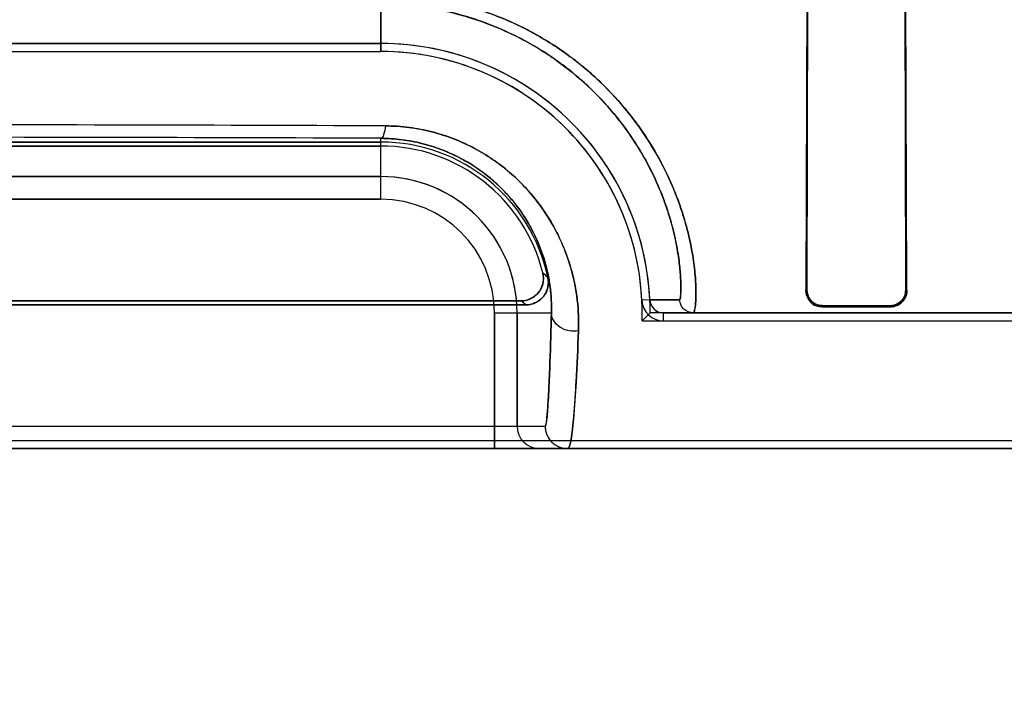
# Model space of a CAD drawing. Header units: millimetres. Extents: x 0 to 297, y 0 to 210.
# Tile 358 of 455: x 242.679 to 242.853, y 157.194 to 157.311. Entities that reach past the tile are written whole.
import ezdxf

# ---------------------------------------------------------------- set-up
doc = ezdxf.new("R2010")
doc.units = ezdxf.units.MM
doc.header["$LTSCALE"] = 16.335
doc.layers.get('0').update_dxf_attribs({"linetype": 'CONTINUOUS'})
for name, color, linetype in [('AXES_REF', 7, 'CONTINUOUS'), ('INTFCLR_1', 7, 'CONTINUOUS'), ('INTFCLR_72935', 7, 'CONTINUOUS')]:
    doc.layers.add(name, color=color, linetype=linetype)

msp = doc.modelspace()

# ---------------------------------------------------------------- linework, layer by layer
at = {"color": 7, "linetype": 'Continuous'}
for radius in [7.756662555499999, 7.756, 7.706331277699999]:
    msp.add_circle((241.4302422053, 154.539298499), radius, dxfattribs=at)
msp.add_arc((241.4302422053, 154.539298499), 7.68, 278.2771290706, 261.7228709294, dxfattribs=at)
at = {"layer": 'AXES_REF', "color": 9, "linetype": 'Continuous'}
msp.add_circle((241.4302422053, 154.539298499), 4.7428614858, dxfattribs=at)
msp.add_arc((241.4302422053, 154.539298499), 7.075609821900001, 94.4118118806, 85.5881881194, dxfattribs=at)
at = {"layer": 'INTFCLR_1', "color": 6, "linetype": 'Continuous'}
for p, q in [((242.8177938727, 157.3392871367), (242.8175802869, 157.2632871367)), ((242.8178851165, 157.3392871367), (242.8177593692, 157.2632871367)), ((242.8352022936, 157.2632871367), (242.8350734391, 157.3392871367)), ((242.8353870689, 157.2632871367), (242.8351668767, 157.3392871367)), ((242.7424658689, 157.306871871), (242.5504658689, 157.306871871)), ((242.5504658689, 157.3054612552), (242.7424658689, 157.3054612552)), ((242.5504658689, 157.2894612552), (242.7424658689, 157.2894612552)), ((242.742465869, 157.2887613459), (242.5504658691, 157.2887613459)), ((242.5257159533, 157.2613976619), (242.7672157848, 157.2613976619)), ((242.7680934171, 157.2606977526), (242.5248383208, 157.2606977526)), ((242.8204658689, 157.2605645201), (242.8324658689, 157.2605436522)), ((242.8204658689, 157.260348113), (242.8324658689, 157.2603223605)), ((242.7923933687, 157.2578765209), (242.9924658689, 157.2578765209)), ((242.983707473, 157.2366977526), (242.3092242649, 157.2366977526))]:
    msp.add_line(p, q, dxfattribs=at)
at = {"layer": 'INTFCLR_1', "color": 9, "linetype": 'Continuous'}
for p, q in [((242.7424658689, 157.3054612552), (242.742465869, 157.3138543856)), ((242.7424658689, 157.2793563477), (242.742465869, 157.2901222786)), ((242.7424658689, 157.2833557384), (242.5504658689, 157.2833557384)), ((242.5504658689, 157.2793563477), (242.7424658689, 157.2793563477)), ((242.8177593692, 157.2632871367), (242.8175802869, 157.2632871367)), ((242.8353870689, 157.2632871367), (242.8352022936, 157.2632871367)), ((242.7899957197, 157.2615719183), (242.7885867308, 157.2615041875)), ((242.7899957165, 157.2615719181), (242.795263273, 157.2615828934)), ((242.7625350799, 157.2592871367), (242.7625350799, 157.2352871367)), ((242.7625350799, 157.2592871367), (242.7725994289, 157.2592871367)), ((242.7665344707, 157.2392871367), (242.7665344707, 157.2592871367)), ((242.7923934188, 157.2578765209), (242.7923933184, 157.2592871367)), ((242.983707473, 157.2592871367), (242.7923933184, 157.2592871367)), ((242.8204658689, 157.260348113), (242.8204658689, 157.2605645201)), ((242.8324658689, 157.2605436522), (242.8324658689, 157.2603223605)), ((242.521444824, 157.2392871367), (242.7714869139, 157.2392871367)), ((242.9837067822, 157.2352871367), (242.3092249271, 157.2352871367))]:
    msp.add_line(p, q, dxfattribs=at)
at = {"layer": 'INTFCLR_1', "color": 6, "linetype": 'Continuous'}
for centre, radius, start, end in [((242.7424658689, 157.2592871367), 0.04758473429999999, 2.752115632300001, 90.00000002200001), ((242.7424658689, 157.2592871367), 0.04617411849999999, 2.7521172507, 89.99999981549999), ((242.7424658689, 157.2592871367), 0.0301741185, 11.8889150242, 89.9999997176), ((242.7424658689, 157.2592871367), 0.0294742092, 13.8352360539, 89.9999998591), ((242.832470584, 157.2632753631), 0.0027317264, 269.9011060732, 0.2469420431), ((242.7923931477, 157.2616873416), 0.0038108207, 182.754767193, 270.0040800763), ((242.7923931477, 157.2616873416), 0.0024002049, 182.7555718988, 270.0040764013)]:
    msp.add_arc(centre, radius, start, end, dxfattribs=at)
at = {"layer": 'INTFCLR_1', "color": 9, "linetype": 'Continuous'}
for centre, radius, start, end in [((242.6463703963, 133.9588947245), 23.3336201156, 89.76206584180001, 90.23746647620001), ((242.6464661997, 133.4044680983), 23.885847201, 89.7697217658, 90.23027982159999), ((242.7424658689, 157.2592871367), 0.0240686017, 0, 89.9999999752), ((242.7424658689, 157.2592871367), 0.0200692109, 359.9999999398, 89.99999975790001), ((242.7194933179, 157.2091255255), 0.0770367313, 47.04018103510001, 47.955946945), ((242.7264491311, 157.2093792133), 0.0660896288, 50.9411472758, 51.9143403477), ((242.7705342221, 157.2392868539), 0.0039997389, 179.995949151, 269.994833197), ((242.7754866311, 157.2392868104), 0.003999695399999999, 179.9953249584, 269.9964844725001)]:
    msp.add_arc(centre, radius, start, end, dxfattribs=at)
for points, knots in [([(242.7976606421, 157.2592871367), (242.7977600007, 157.2592871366), (242.7979223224, 157.259701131), (242.798026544, 157.2603309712), (242.7981357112, 157.2615320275), (242.7981610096, 157.2633824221), (242.7980279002, 157.2660844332), (242.7975784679, 157.2696555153), (242.7968725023, 157.273050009), (242.7960393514, 157.2760640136), (242.7949266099, 157.2794577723), (242.7930721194, 157.2839306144), (242.7909020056, 157.2878975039), (242.789180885, 157.2905763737), (242.7879051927, 157.2924376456), (242.7854392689, 157.2957044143), (242.7822069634, 157.2992360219), (242.7790374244, 157.3020868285), (242.7770818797, 157.3036755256), (242.7739878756, 157.3060180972), (242.7689474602, 157.3091853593), (242.7628372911, 157.3119027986), (242.7576534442, 157.3135568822), (242.7522583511, 157.31484652), (242.7480981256, 157.3153552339), (242.7453083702, 157.3154835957)], [0, 0, 0, 0, 0.0034869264, 0.0118307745, 0.0253688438, 0.0441600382, 0.07750976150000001, 0.1198274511, 0.1705089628, 0.1989804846, 0.2295433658, 0.2958034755, 0.3685983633, 0.3878553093, 0.4075401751, 0.4477747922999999, 0.5314248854, 0.5750130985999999, 0.5972913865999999, 0.6198277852, 0.7111936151, 0.8054544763, 0.8536491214, 0.9019916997, 1, 1, 1, 1]), ([(242.795263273, 157.2615828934), (242.7953435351, 157.2615845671), (242.7953901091, 157.2620073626), (242.7954742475, 157.2625390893), (242.7954921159, 157.2636768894), (242.7954587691, 157.2653826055), (242.7952548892, 157.2678981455), (242.7947596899, 157.2712123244), (242.7940360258, 157.2743651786), (242.7932049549, 157.2771638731), (242.7921067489, 157.2803182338), (242.7902975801, 157.284476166), (242.7882022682, 157.2881594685), (242.7865469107, 157.2906468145), (242.7853200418, 157.2923769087), (242.7829503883, 157.2954158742), (242.7798544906, 157.2986976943), (242.7768270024, 157.3013447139), (242.7749591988, 157.3028208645), (242.7720011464, 157.305000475), (242.7671863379, 157.3079463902), (242.7613638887, 157.3104702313), (242.7564254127, 157.3120074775), (242.7512831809, 157.3132070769), (242.7473213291, 157.3136802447), (242.7446641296, 157.3138000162)], [0, 0, 0, 0, 0.0029919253, 0.0110778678, 0.0243794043, 0.0429045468, 0.0758587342, 0.1177299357, 0.1679470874, 0.1961875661, 0.2265170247, 0.292381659, 0.3648796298, 0.3840790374, 0.4037267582, 0.4439117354, 0.5276292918, 0.5713380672, 0.5936999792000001, 0.6163364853, 0.7082633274, 0.8033311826, 0.8520071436, 0.9008686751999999, 1, 1, 1, 1]), ([(242.7432684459, 157.2923135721), (242.743204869, 157.2917784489), (242.7430949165, 157.2911032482), (242.7427214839, 157.2901414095), (242.742465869, 157.2901222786)], [0, 0, 0, 0, 0.6776603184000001, 1, 1, 1, 1]), ([(242.7773853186, 157.2560876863), (242.7774554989, 157.2578930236), (242.7773056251, 157.2616575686), (242.7763610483, 157.2663706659), (242.7752395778, 157.2697034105), (242.774435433, 157.271658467), (242.7730247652, 157.2746744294), (242.7709101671, 157.2780793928), (242.76829014, 157.2811645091), (242.766594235, 157.2828747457), (242.7638139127, 157.2853932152), (242.7606391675, 157.2875560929), (242.7571885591, 157.2892662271), (242.7547337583, 157.2902992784), (242.7515197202, 157.2913386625), (242.7481652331, 157.2919844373), (242.7453961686, 157.2922614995), (242.7439814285, 157.292312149), (242.7432684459, 157.2923135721)], [0, 0, 0, 0, 0.0977077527, 0.2028363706, 0.2587347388, 0.2876544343, 0.317117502, 0.4387813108, 0.5027649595, 0.5357085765, 0.568963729, 0.7056218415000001, 0.7412693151, 0.7771963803, 0.8495710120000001, 0.9235103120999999, 0.9614412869, 1, 1, 1, 1]), ([(242.7725994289, 157.2592871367), (242.7726417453, 157.2608214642), (242.772480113, 157.2640246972), (242.7716159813, 157.2680288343), (242.7706138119, 157.2708597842), (242.7698965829, 157.2725212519), (242.7686421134, 157.2750938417), (242.7667668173, 157.2779934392), (242.7644601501, 157.2806150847), (242.7629663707, 157.2820703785), (242.7605125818, 157.2842217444), (242.7577209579, 157.2860667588), (242.754690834, 157.2875174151), (242.7525339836, 157.288402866), (242.7497083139, 157.2892861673), (242.7467642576, 157.2898400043), (242.7443333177, 157.2900754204), (242.7430916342, 157.290119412), (242.742465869, 157.2901222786)], [0, 0, 0, 0, 0.0959594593, 0.1995928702, 0.2548412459, 0.2834842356, 0.3126854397, 0.4337578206, 0.4977028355, 0.5307025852, 0.5640660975, 0.7017044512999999, 0.7377296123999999, 0.7740631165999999, 0.8473851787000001, 0.9223847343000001, 0.9608780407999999, 1, 1, 1, 1]), ([(242.7976606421, 157.2592871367), (242.7970645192, 157.2592871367), (242.7958252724, 157.2597701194), (242.7952891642, 157.2609872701), (242.795263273, 157.2615828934)], [0, 0, 0, 0, 0.4999736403, 1, 1, 1, 1]), ([(242.7725994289, 157.2592871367), (242.7725284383, 157.2563863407), (242.7724156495, 157.2523371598), (242.7722411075, 157.2477868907), (242.7721437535, 157.2456931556), (242.7720575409, 157.2440055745), (242.7719417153, 157.2423432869), (242.7718317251, 157.2406723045), (242.7716606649, 157.2399094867), (242.7716028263, 157.2392882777), (242.7714869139, 157.2392871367)], [0, 0, 0, 0, 0.433822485, 0.6057424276, 0.6805165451, 0.7475306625, 0.8573118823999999, 0.9353819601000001, 0.9826693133, 1, 1, 1, 1]), ([(242.7773853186, 157.2560876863), (242.7768393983, 157.2560030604), (242.7756699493, 157.256022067), (242.7740556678, 157.2566473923), (242.7728922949, 157.2578209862), (242.7726051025, 157.2588310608), (242.7725994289, 157.2592871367)], [0, 0, 0, 0, 0.2575068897, 0.5335811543, 0.787394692, 1, 1, 1, 1]), ([(242.7754863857, 157.2352871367), (242.7756269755, 157.2352871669), (242.7758623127, 157.2358660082), (242.7760572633, 157.2367498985), (242.7763099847, 157.2384479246), (242.7764851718, 157.2401957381), (242.7766354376, 157.2419486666), (242.7767978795, 157.244126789), (242.7770887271, 157.2488572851), (242.7772698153, 157.2530700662), (242.7773853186, 157.2560876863)], [0, 0, 0, 0, 0.0200957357, 0.0681862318, 0.1464023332, 0.2559464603, 0.3227422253, 0.3972360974, 0.5683490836, 1, 1, 1, 1])]:
    msp.add_open_spline(points, degree=3, knots=knots, dxfattribs=at)
at = {"layer": 'INTFCLR_1', "color": 6, "linetype": 'Continuous'}
for points, knots in [([(242.7672157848, 157.2613976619), (242.7678689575, 157.2613976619), (242.7691920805, 157.2617314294), (242.7710107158, 157.2633705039), (242.7713393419, 157.265302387), (242.7710849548, 157.2663353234)], [0, 0, 0, 0, 0.2761842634, 0.5501881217, 1, 1, 1, 1]), ([(242.7719927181, 157.2655034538), (242.7721246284, 157.2648768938), (242.7720776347, 157.2635372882), (242.7708977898, 157.2614454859), (242.7691350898, 157.2606977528), (242.7680934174, 157.2606977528)], [0, 0, 0, 0, 0.2757353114, 0.5514163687, 1, 1, 1, 1]), ([(242.8175802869, 157.2632871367), (242.8175746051, 157.2628147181), (242.8177991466, 157.2618759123), (242.8188136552, 157.2606965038), (242.8198778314, 157.2603493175), (242.8204658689, 157.260348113)], [0, 0, 0, 0, 0.3132567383, 0.6101047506, 1, 1, 1, 1]), ([(242.8177593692, 157.2632871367), (242.8177570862, 157.2627316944), (242.8181792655, 157.2613135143), (242.8196404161, 157.2605658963), (242.8204658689, 157.2605645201)], [0, 0, 0, 0, 0.4022352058, 1, 1, 1, 1])]:
    msp.add_open_spline(points, degree=3, knots=knots, dxfattribs=at)
at = {"layer": 'INTFCLR_1', "color": 7, "linetype": 'Continuous'}
msp.add_open_spline([(242.8324658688, 157.2603223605), (242.8329157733, 157.2603234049), (242.8338607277, 157.2605450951), (242.8350585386, 157.2615843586), (242.835389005, 157.2626931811), (242.8353870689, 157.2632871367)], degree=3, knots=[0, 0, 0, 0, 0.2950127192, 0.6105286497, 1, 1, 1, 1], dxfattribs=at)
msp.add_open_spline([(242.8353870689, 157.2632871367), (242.8353933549, 157.2627877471), (242.8353051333, 157.2622456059), (242.8350224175, 157.2618339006)], degree=3, dxfattribs=at)
at = {"layer": 'INTFCLR_72935', "color": 6, "linetype": 'Continuous'}
for p, q in [((242.8177938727, 157.3392871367), (242.8175802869, 157.2632871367)), ((242.8177593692, 157.2632871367), (242.8178851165, 157.3392871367)), ((242.8350734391, 157.3392871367), (242.8352022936, 157.2632871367)), ((242.8353870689, 157.2632871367), (242.8351668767, 157.3392871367)), ((242.5504658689, 157.306871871), (242.7424658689, 157.306871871)), ((242.5504658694, 157.3054612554), (242.7424658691, 157.3054612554)), ((242.7424658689, 157.2894612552), (242.5504658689, 157.2894612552)), ((242.5504658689, 157.2887613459), (242.7424658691, 157.2887613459)), ((242.7672157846, 157.2613976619), (242.5257159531, 157.2613976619)), ((242.5248383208, 157.2606977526), (242.7680934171, 157.2606977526)), ((242.7923933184, 157.2592871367), (242.7900506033, 157.2592871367)), ((242.8324658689, 157.2605436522), (242.8204658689, 157.2605645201)), ((242.8204658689, 157.260348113), (242.8324658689, 157.2603223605)), ((242.7886184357, 157.2578765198), (242.9924658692, 157.2578765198)), ((242.9837074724, 157.2366977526), (242.3092242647, 157.2366977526))]:
    msp.add_line(p, q, dxfattribs=at)
at = {"layer": 'INTFCLR_72935', "color": 9, "linetype": 'Continuous'}
for p, q in [((242.7424658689, 157.3138543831), (242.742465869, 157.3054612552)), ((242.7424658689, 157.2793563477), (242.7424658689, 157.2901222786)), ((242.5504658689, 157.2833557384), (242.7424658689, 157.2833557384)), ((242.7424658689, 157.2793563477), (242.5504658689, 157.2793563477)), ((242.8175802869, 157.2632871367), (242.8177593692, 157.2632871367)), ((242.8352022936, 157.2632871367), (242.8353870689, 157.2632871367)), ((242.795263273, 157.2615828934), (242.7899957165, 157.2615719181)), ((242.7625350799, 157.2352871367), (242.7625350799, 157.2592871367)), ((242.7625350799, 157.2592871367), (242.7725994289, 157.2592871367)), ((242.7665344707, 157.2592871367), (242.7665344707, 157.2392871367)), ((242.7923933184, 157.2592871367), (242.983707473, 157.2592871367)), ((242.8204658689, 157.2605645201), (242.8204658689, 157.260348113)), ((242.8324658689, 157.2603223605), (242.8324658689, 157.2605436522)), ((242.521444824, 157.2392871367), (242.7714869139, 157.2392871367)), ((242.3092249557, 157.2352871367), (242.9837068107, 157.2352871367))]:
    msp.add_line(p, q, dxfattribs=at)
at = {"layer": 'INTFCLR_72935', "color": 6, "linetype": 'Continuous'}
for centre, radius, start, end in [((242.7424658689, 157.2592871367), 0.04758473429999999, 0, 90.0000000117), ((242.7424658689, 157.2592871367), 0.04617411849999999, 358.2493445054, 89.99999981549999), ((242.7424658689, 157.2592871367), 0.0301741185, 11.8889150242, 89.9999997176), ((242.7424658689, 157.2592871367), 0.0294742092, 13.8352360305, 89.9999997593), ((242.6970011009, 157.3523259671), 0.1315843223, 314.1279715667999, 315.0032858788)]:
    msp.add_arc(centre, radius, start, end, dxfattribs=at)
at = {"layer": 'INTFCLR_72935', "color": 9, "linetype": 'Continuous'}
for centre, radius, start, end in [((242.6464654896, 133.9385426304), 23.3539731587, 89.76250457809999, 90.23749355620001), ((242.6464655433, 133.4049472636), 23.8853680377, 89.76971557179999, 90.2302828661), ((242.7424658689, 157.2592871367), 0.0240686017, 0, 90.0000000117), ((242.7424658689, 157.2592871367), 0.0200692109, 359.9999999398, 89.99999975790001), ((242.7194934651, 157.2091256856), 0.0770365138, 47.04017999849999, 47.9559484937), ((242.7264491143, 157.2093791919), 0.066089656, 50.94114772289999, 51.9143403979), ((242.770534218, 157.2392868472), 0.003999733, 179.9958530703, 269.9948930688), ((242.7754866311, 157.2392868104), 0.003999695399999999, 179.9953248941, 269.9953244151)]:
    msp.add_arc(centre, radius, start, end, dxfattribs=at)
for points, knots in [([(242.7451829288, 157.3154892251), (242.7466035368, 157.3154268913), (242.7487283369, 157.3152520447), (242.7515345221, 157.3148570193), (242.7556278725, 157.314120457), (242.7615572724, 157.3124699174), (242.7671445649, 157.3099881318), (242.7706437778, 157.3080381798), (242.772890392, 157.3066811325), (242.7765793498, 157.30417743), (242.7813264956, 157.3001940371), (242.7850274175, 157.2961565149), (242.7872036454, 157.2933670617), (242.7885382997, 157.2915416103), (242.790617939, 157.288414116), (242.7930592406, 157.2839554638), (242.7949194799, 157.2794801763), (242.7960334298, 157.2760803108), (242.7968690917, 157.2730648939), (242.7974583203, 157.2702341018), (242.7978342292, 157.2676190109), (242.7980575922, 157.265466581), (242.7981695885, 157.2632993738), (242.798125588, 157.2611248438), (242.7979789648, 157.2600762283), (242.7978201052, 157.2592871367), (242.7976606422, 157.2592871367)], [0, 0, 0, 0, 0.0498336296, 0.0746199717, 0.09929420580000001, 0.1955692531, 0.2894486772, 0.3127374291, 0.3359400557, 0.3814108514, 0.468866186, 0.5524338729, 0.5727845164, 0.592844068, 0.6316696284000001, 0.7043387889, 0.7705922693, 0.801198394, 0.8296744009, 0.8802294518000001, 0.9023437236, 0.9223295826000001, 0.9557804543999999, 0.9798390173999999, 0.9944115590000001, 1, 1, 1, 1]), ([(242.7445446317, 157.3138052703), (242.7458979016, 157.3137472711), (242.7479219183, 157.313584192), (242.7505957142, 157.3132164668), (242.7544942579, 157.312531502), (242.7601408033, 157.3109987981), (242.7654715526, 157.3086900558), (242.7688134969, 157.3068766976), (242.7709562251, 157.3056148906), (242.7744742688, 157.303289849), (242.779008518, 157.2995908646), (242.7825567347, 157.2958350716), (242.7846469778, 157.2932401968), (242.7859290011, 157.2915447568), (242.7879274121, 157.2886405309), (242.7902858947, 157.2844995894), (242.79209879, 157.2803387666), (242.7932000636, 157.2771792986), (242.794032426, 157.2743788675), (242.7946369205, 157.2717493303), (242.7950420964, 157.26932038), (242.7953036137, 157.2673198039), (242.7954500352, 157.2653210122), (242.7955357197, 157.2632713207), (242.7953863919, 157.2623627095), (242.7953987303, 157.2615857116), (242.795263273, 157.2615828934)], [0, 0, 0, 0, 0.0504073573, 0.0754737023, 0.1004219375, 0.1976914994, 0.2923692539, 0.3158217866, 0.3391731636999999, 0.3848886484, 0.4726406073, 0.5562712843, 0.5766027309, 0.5966303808, 0.6353605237, 0.7077285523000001, 0.7735829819, 0.8039538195, 0.8321985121, 0.8822868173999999, 0.9041707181, 0.9239391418, 0.9569914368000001, 0.9806997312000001, 0.9949579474, 1, 1, 1, 1]), ([(242.7432692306, 157.2923150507), (242.7432055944, 157.2917794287), (242.7430950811, 157.2911039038), (242.7427215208, 157.2901414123), (242.7424658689, 157.2901222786)], [0, 0, 0, 0, 0.6778322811, 1, 1, 1, 1]), ([(242.7432692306, 157.2923150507), (242.7446703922, 157.2923091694), (242.7474402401, 157.2921244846), (242.7508314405, 157.291472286), (242.7534431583, 157.2907189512), (242.7559551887, 157.2898283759), (242.7589348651, 157.2884664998), (242.7617044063, 157.2867944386), (242.7637604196, 157.2853045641), (242.7665938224, 157.2830048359), (242.769088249, 157.2803667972), (242.7711737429, 157.2775019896), (242.7724108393, 157.275613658), (242.7742489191, 157.2723147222), (242.7756041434, 157.2688378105), (242.7764047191, 157.2658436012), (242.7768317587, 157.263923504), (242.7773441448, 157.2606872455), (242.7774537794, 157.2578986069), (242.7773850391, 157.2560871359)], [0, 0, 0, 0, 0.07576554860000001, 0.1496535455, 0.1862589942, 0.222667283, 0.2936951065, 0.3629842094, 0.3972150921, 0.4309196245, 0.5602806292, 0.5916889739, 0.6225159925, 0.6822898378, 0.795654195, 0.8229722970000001, 0.8498699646, 0.9019779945, 1, 1, 1, 1]), ([(242.7424658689, 157.2901222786), (242.7436959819, 157.290116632), (242.7461268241, 157.2899580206), (242.749104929, 157.2894008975), (242.7513999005, 157.2887576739), (242.7536059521, 157.287998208), (242.7562232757, 157.286837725), (242.7586605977, 157.2854117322), (242.7604712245, 157.2841409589), (242.7629599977, 157.2821856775), (242.7651598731, 157.279940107), (242.7670065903, 157.2774951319), (242.7681000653, 157.2758885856), (242.7697263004, 157.2730860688), (242.7710984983, 157.2697322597), (242.7719748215, 157.2663696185), (242.7725214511, 157.2631969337), (242.7726418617, 157.2608264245), (242.7725994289, 157.2592871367)], [0, 0, 0, 0, 0.07689548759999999, 0.1518430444, 0.1889383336, 0.2258069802, 0.2976153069, 0.3674985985, 0.4019500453, 0.4358222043, 0.565317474, 0.5966340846, 0.6273416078, 0.6867403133, 0.7989298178, 0.8524133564, 0.9037421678, 1, 1, 1, 1]), ([(242.7976606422, 157.2592871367), (242.7970645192, 157.2592871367), (242.7958252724, 157.2597701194), (242.7952891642, 157.2609872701), (242.795263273, 157.2615828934)], [0, 0, 0, 0, 0.4999736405, 1, 1, 1, 1]), ([(242.7714869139, 157.2392871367), (242.7715567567, 157.2392877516), (242.7716363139, 157.2396223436), (242.7717344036, 157.2400764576), (242.7718359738, 157.2410104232), (242.7719253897, 157.2420433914), (242.7720052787, 157.2432014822), (242.7721055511, 157.2448837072), (242.772224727, 157.2473699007), (242.7724164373, 157.2523522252), (242.7725285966, 157.2563918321), (242.7725994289, 157.2592871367)], [0, 0, 0, 0, 0.0104404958, 0.0374340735, 0.08179416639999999, 0.1438139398, 0.1951920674, 0.254608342, 0.395985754, 0.5670808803, 1, 1, 1, 1]), ([(242.7773850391, 157.2560871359), (242.7768391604, 157.2560025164), (242.7756697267, 157.256021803), (242.7740556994, 157.2566474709), (242.7728922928, 157.2578209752), (242.7726051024, 157.2588310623), (242.7725994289, 157.2592871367)], [0, 0, 0, 0, 0.257493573, 0.5335701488, 0.7873901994, 1, 1, 1, 1]), ([(242.7773850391, 157.2560871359), (242.7772707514, 157.2530753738), (242.777045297, 157.2478995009), (242.7766570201, 157.2419167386), (242.776312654, 157.2384697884), (242.7760584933, 157.2367584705), (242.7758636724, 157.2358680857), (242.7756270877, 157.2352871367), (242.7754863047, 157.2352871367)], [0, 0, 0, 0, 0.4308229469, 0.7420513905, 0.8526067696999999, 0.9315328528, 0.9798759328, 1, 1, 1, 1])]:
    msp.add_open_spline(points, degree=3, knots=knots, dxfattribs=at)
at = {"layer": 'INTFCLR_72935', "color": 6, "linetype": 'Continuous'}
for points, knots in [([(242.7710849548, 157.2663353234), (242.7712411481, 157.2657011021), (242.7712334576, 157.2643365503), (242.7700768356, 157.2621787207), (242.7682795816, 157.2613976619), (242.7672157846, 157.2613976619)], [0, 0, 0, 0, 0.2761837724, 0.5501894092, 1, 1, 1, 1]), ([(242.7680934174, 157.2606977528), (242.7687337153, 157.2606977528), (242.770034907, 157.2610197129), (242.7718387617, 157.2626052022), (242.772207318, 157.2644841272), (242.7719927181, 157.2655034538)], [0, 0, 0, 0, 0.2757365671, 0.5514167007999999, 1, 1, 1, 1]), ([(242.8204658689, 157.2605645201), (242.8199470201, 157.2605653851), (242.818539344, 157.2609585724), (242.8177558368, 157.2624277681), (242.8177593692, 157.2632871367)], [0, 0, 0, 0, 0.3764620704, 1, 1, 1, 1]), ([(242.8352022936, 157.2632871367), (242.8352042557, 157.2628224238), (242.834873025, 157.2614126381), (242.8333871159, 157.2605419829), (242.8324658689, 157.2605436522)], [0, 0, 0, 0, 0.335302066, 1, 1, 1, 1])]:
    msp.add_open_spline(points, degree=3, knots=knots, dxfattribs=at)
at = {"layer": 'INTFCLR_72935', "color": 7, "linetype": 'Continuous'}
for points in [[(242.8175802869, 157.2632871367), (242.8175722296, 157.2626372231), (242.8178075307, 157.2619512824), (242.8182117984, 157.261442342)], [(242.8348726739, 157.2615910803), (242.8352068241, 157.2620782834), (242.8353945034, 157.2626964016), (242.8353870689, 157.2632871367)], [(242.8182117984, 157.261442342), (242.8185039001, 157.2610747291), (242.818859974, 157.2605861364), (242.8193295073, 157.2605850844)]]:
    msp.add_open_spline(points, degree=3, dxfattribs=at)
for points, knots in [([(242.8204658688, 157.260348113), (242.8199931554, 157.260351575), (242.8190161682, 157.2605992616), (242.8178665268, 157.261676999), (242.8175846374, 157.2627407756), (242.8175802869, 157.2632871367)], [0, 0, 0, 0, 0.3132866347, 0.6379022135, 1, 1, 1, 1]), ([(242.835387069, 157.2632871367), (242.8353889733, 157.2627702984), (242.8351352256, 157.2617736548), (242.834051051, 157.2606279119), (242.8330180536, 157.2603227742), (242.8324658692, 157.2603223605)], [0, 0, 0, 0, 0.3388008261, 0.638031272, 1, 1, 1, 1])]:
    msp.add_open_spline(points, degree=3, knots=knots, dxfattribs=at)
at = {"layer": 'INTFCLR_72935', "color": 6, "linetype": 'Continuous'}
for points in [[(242.7899957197, 157.2615719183), (242.7900242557, 157.2609782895), (242.7903066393, 157.2603603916), (242.7907367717, 157.2599502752)], [(242.7907367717, 157.2599502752), (242.791063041, 157.2596391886), (242.7914880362, 157.2593305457), (242.7919388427, 157.2593305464)]]:
    msp.add_open_spline(points, degree=3, dxfattribs=at)

doc.saveas('drawing.dxf')
